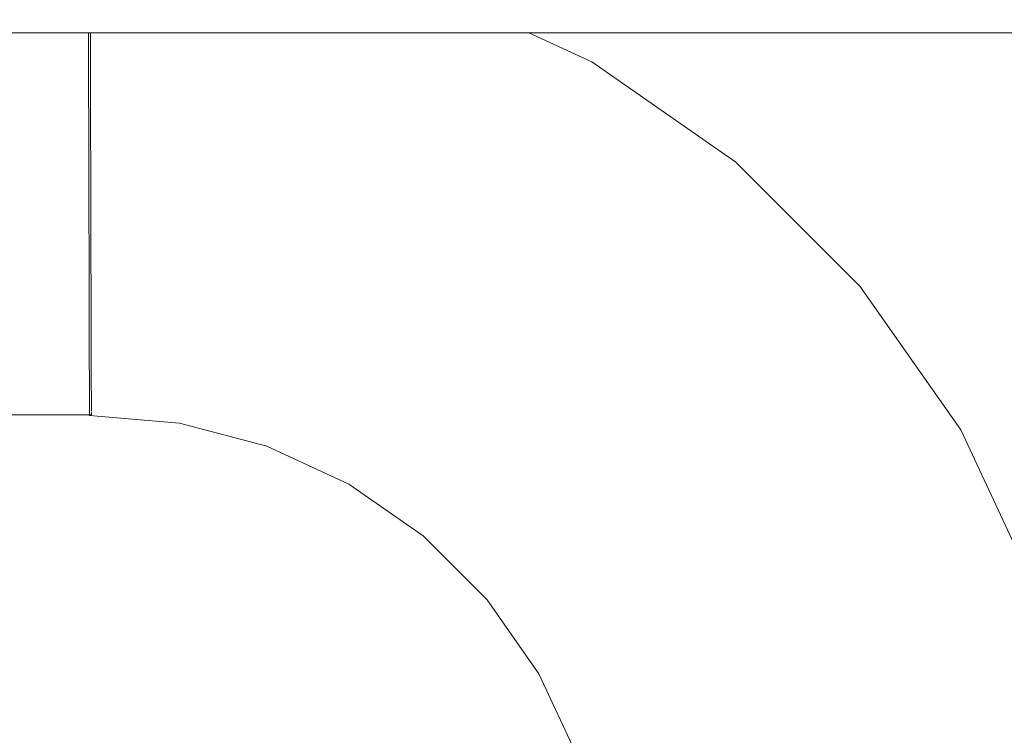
# Model space of a CAD drawing. Header units: millimetres. Extents: x -30280 to 309309, y -17460 to 4378.
# Tile 316 of 656: x 122345 to 122377, y -11007 to -10983. Entities that reach past the tile are written whole.
import ezdxf

# ---------------------------------------------------------------- set-up
doc = ezdxf.new("R2010")
doc.units = ezdxf.units.MM
doc.header["$MEASUREMENT"] = 0
doc.linetypes.add('Wipeout_Contour', pattern=[1000, 0, -1000])
doc.layers.add('P1_PLANTA PRIMERA_3_Nuevo_08_E_Envans secs', color=7, linetype='Continuous')
doc.layers.add('P1_PLANTA PRIMERA_3_Nuevo_09_EI_Mobiliari general', color=7, linetype='Continuous')
doc.layers.add('P1_PLANTA PRIMERA_3_Nuevo_09_EI_Mobiliari general_Pluma_Nº__1', color=7, linetype='Continuous', lineweight=5)

msp = doc.modelspace()

# ---------------------------------------------------------------- wipeouts: each hides what was drawn before it
at = {"color": 254, "linetype": 'Wipeout_Contour', "lineweight": 0, "ltscale": 744380.35708}
msp.add_wipeout([(125602.392, -8989.05), (119928.08, -8989.05), (119928.08, -9336.05), (125456.836, -9336.05), (125456.836, -11434.05), (125602.392, -11434.05)], dxfattribs=at).dxf.layer = 'P1_PLANTA PRIMERA_3_Nuevo_08_E_Envans secs'

# ---------------------------------------------------------------- next in the draw order: wipeouts: each hides what was drawn before it
at = {"color": 254, "linetype": 'Wipeout_Contour', "lineweight": 0, "ltscale": 13224043.01546531}
msp.add_wipeout([(124316.836, -9376.05), (119928.079, -9376.05), (119928.079, -11281.741), (119970.612, -11044.193), (119971.249, -11041.854), (119975.179, -11019.562), (119953.583, -11019.562), (119953.583, -10963.994), (119967.219, -10537.884), (120389.947, -10537.884), (120403.511, -10963.994), (120403.583, -11019.562), (120381.987, -11019.562), (120385.917, -11041.854), (120386.554, -11044.193), (120428.583, -11278.93), (120470.612, -11044.193), (120471.249, -11041.854), (120475.179, -11019.562), (120453.583, -11019.562), (120453.583, -10963.994), (120467.219, -10537.884), (120889.947, -10537.884), (120903.511, -10963.994), (120903.583, -11019.562), (120881.987, -11019.562), (120885.917, -11041.854), (120886.554, -11044.193), (120928.583, -11278.93), (120970.612, -11044.193), (120971.249, -11041.854), (120975.179, -11019.562), (120953.583, -11019.562), (120953.583, -10963.994), (120967.219, -10537.884), (121389.947, -10537.884), (121403.511, -10963.994), (121403.583, -11019.562), (121381.987, -11019.562), (121385.917, -11041.854), (121386.554, -11044.193), (121428.583, -11278.93), (121470.612, -11044.193), (121471.249, -11041.854), (121475.179, -11019.562), (121453.583, -11019.562), (121453.583, -10963.994), (121467.219, -10537.884), (121889.947, -10537.884), (121903.511, -10963.994), (121903.583, -11019.562), (121881.987, -11019.562), (121885.917, -11041.854), (121886.554, -11044.193), (121928.583, -11278.93), (121970.612, -11044.193), (121971.249, -11041.854), (121975.179, -11019.562), (121953.583, -11019.562), (121953.583, -10963.994), (121967.219, -10537.884), (122389.947, -10537.884), (122403.511, -10963.994), (122403.583, -11019.562), (122381.987, -11019.563), (122385.917, -11041.854), (122386.554, -11044.193), (122428.583, -11278.93), (122470.612, -11044.193), (122471.249, -11041.854), (122475.179, -11019.562), (122453.583, -11019.562), (122453.583, -10963.994), (122467.219, -10537.884), (122889.947, -10537.884), (122903.511, -10963.994), (122903.583, -11019.562), (122881.987, -11019.563), (122885.917, -11041.854), (122886.554, -11044.193), (122928.583, -11278.93), (122970.612, -11044.193), (122971.249, -11041.854), (122975.179, -11019.562), (122953.583, -11019.562), (122953.583, -10963.994), (122967.219, -10537.884), (123389.947, -10537.884), (123403.511, -10963.994), (123403.583, -11019.562), (123381.987, -11019.563), (123385.917, -11041.854), (123386.554, -11044.193), (123428.583, -11278.93), (123470.612, -11044.193), (123471.249, -11041.854), (123475.179, -11019.562), (123453.583, -11019.562), (123453.583, -10963.994), (123467.219, -10537.884), (123889.947, -10537.884), (123903.511, -10963.994), (123903.583, -11019.562), (123881.987, -11019.563), (123885.917, -11041.854), (123886.554, -11044.193), (123947.763, -11386.05), (124316.836, -11386.05)], dxfattribs=at).dxf.layer = 'P1_PLANTA PRIMERA_3_Nuevo_08_E_Envans secs'

# ---------------------------------------------------------------- next in the draw order: wipeouts: each hides what was drawn before it
at = {"color": 254, "linetype": 'Wipeout_Contour', "lineweight": 0, "ltscale": 3434849.516485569}
msp.add_wipeout([(121991.473, -11019.295), (121997.48, -11017.694), (122003.14, -11017.221), (122178.583, -11017.677), (122354.026, -11017.194), (122359.686, -11017.694), (122365.236, -11019.146), (122364.118, -11010.361), (122363.349, -11007.494), (122362.092, -11004.803), (122360.387, -11002.372), (122358.285, -11000.276), (122355.85, -10998.576), (122353.157, -10997.327), (122350.287, -10996.565), (122347.328, -10996.314), (122191.775, -10996.726), (122178.583, -10996.763), (122165.392, -10996.8), (122009.838, -10996.292), (122006.879, -10996.565), (122004.009, -10997.327), (122001.316, -10998.576), (121998.881, -11000.276), (121996.779, -11002.372), (121995.074, -11004.803), (121993.818, -11007.494), (121993.049, -11010.362)], dxfattribs=at).dxf.layer = 'P1_PLANTA PRIMERA_3_Nuevo_09_EI_Mobiliari general'

# ---------------------------------------------------------------- next in the draw order: linework, layer by layer
at = {"layer": 'P1_PLANTA PRIMERA_3_Nuevo_09_EI_Mobiliari general_Pluma_Nº__1', "color": 7, "linetype": 'Continuous', "lineweight": 5}
msp.add_line((122347.391, -10996.291), (122191.775, -10996.726), dxfattribs=at)

# ---------------------------------------------------------------- next in the draw order: wipeouts: each hides what was drawn before it
at = {"color": 254, "linetype": 'Wipeout_Contour', "lineweight": 0, "ltscale": 1228722.539584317}
msp.add_wipeout([(122361.761, -10983.748), (122363.826, -10984.706), (122368.552, -10988.004), (122372.633, -10992.075), (122375.943, -10996.794), (122378.382, -11002.016), (122379.874, -11007.583), (122381.94, -11019.295), (122403.583, -11019.295), (122403.583, -10983.748)], dxfattribs=at).dxf.layer = 'P1_PLANTA PRIMERA_3_Nuevo_09_EI_Mobiliari general'

# ---------------------------------------------------------------- next in the draw order: wipeouts: each hides what was drawn before it
at = {"color": 254, "linetype": 'Wipeout_Contour', "lineweight": 0, "ltscale": 490683.159305}
msp.add_wipeout([(121953.583, -10972.213), (121953.583, -10983.748), (122403.583, -10983.748), (122403.583, -10972.213)], dxfattribs=at).dxf.layer = 'P1_PLANTA PRIMERA_3_Nuevo_09_EI_Mobiliari general'
at = {"color": 254, "linetype": 'Wipeout_Contour', "lineweight": 0, "ltscale": 368608.017686}
msp.add_wipeout([(122375.015, -10997.33), (122377.375, -11002.383), (122375.525, -10997.035)], dxfattribs=at).dxf.layer = 'P1_PLANTA PRIMERA_3_Nuevo_09_EI_Mobiliari general'
at = {"color": 254, "linetype": 'Wipeout_Contour', "lineweight": 0, "ltscale": 491478.91237}
msp.add_wipeout([(122375.697, -11002.994), (122374.623, -11003.385), (122375.935, -11008.278), (122377.06, -11008.079)], dxfattribs=at).dxf.layer = 'P1_PLANTA PRIMERA_3_Nuevo_09_EI_Mobiliari general'
at = {"color": 254, "linetype": 'Wipeout_Contour', "lineweight": 0, "ltscale": 368571.152866}
msp.add_wipeout([(122362.51, -11004.562), (122363.802, -11007.328), (122363.02, -11004.267)], dxfattribs=at).dxf.layer = 'P1_PLANTA PRIMERA_3_Nuevo_09_EI_Mobiliari general'

# ---------------------------------------------------------------- next in the draw order: linework, layer by layer
at = {"layer": 'P1_PLANTA PRIMERA_3_Nuevo_09_EI_Mobiliari general_Pluma_Nº__1', "color": 7, "linetype": 'Continuous', "lineweight": 5}
for p, q in [((122378.382, -11002.016), (122375.943, -10996.794)), ((122363.348, -11007.494), (122362.092, -11004.803))]:
    msp.add_line(p, q, dxfattribs=at)

# ---------------------------------------------------------------- next in the draw order: wipeouts: each hides what was drawn before it
at = {"color": 254, "linetype": 'Wipeout_Contour', "lineweight": 0, "ltscale": 368543.282303}
msp.add_wipeout([(122353.033, -10983.748), (122357.626, -10984.967), (122356.861, -10983.748)], dxfattribs=at).dxf.layer = 'P1_PLANTA PRIMERA_3_Nuevo_09_EI_Mobiliari general'
at = {"color": 254, "linetype": 'Wipeout_Contour', "lineweight": 0, "ltscale": 368561.925886}
msp.add_wipeout([(122360.619, -10983.748), (122363.585, -10985.124), (122361.474, -10983.748)], dxfattribs=at).dxf.layer = 'P1_PLANTA PRIMERA_3_Nuevo_09_EI_Mobiliari general'
at = {"color": 254, "linetype": 'Wipeout_Contour', "lineweight": 0, "ltscale": 368598.02953}
msp.add_wipeout([(122371.813, -10992.765), (122375.015, -10997.33), (122372.264, -10992.386)], dxfattribs=at).dxf.layer = 'P1_PLANTA PRIMERA_3_Nuevo_09_EI_Mobiliari general'
at = {"color": 254, "linetype": 'Wipeout_Contour', "lineweight": 0, "ltscale": 491470.168152}
msp.add_wipeout([(122373.469, -10998.224), (122372.48, -10998.796), (122374.623, -11003.385), (122375.697, -11002.994)], dxfattribs=at).dxf.layer = 'P1_PLANTA PRIMERA_3_Nuevo_09_EI_Mobiliari general'

# ---------------------------------------------------------------- next in the draw order: wipeouts: each hides what was drawn before it
at = {"color": 254, "linetype": 'Wipeout_Contour', "lineweight": 0, "ltscale": 368585.830403}
msp.add_wipeout([(122367.865, -10988.826), (122371.813, -10992.765), (122368.243, -10988.374)], dxfattribs=at).dxf.layer = 'P1_PLANTA PRIMERA_3_Nuevo_09_EI_Mobiliari general'
at = {"color": 254, "linetype": 'Wipeout_Contour', "lineweight": 0, "ltscale": 491458.314923}
msp.add_wipeout([(122370.446, -10993.914), (122369.572, -10994.649), (122372.48, -10998.796), (122373.469, -10998.224)], dxfattribs=at).dxf.layer = 'P1_PLANTA PRIMERA_3_Nuevo_09_EI_Mobiliari general'
at = {"color": 254, "linetype": 'Wipeout_Contour', "lineweight": 0, "ltscale": 491474.413989}
msp.add_wipeout([(122373.436, -11003.818), (122374.691, -11008.497), (122375.935, -11008.278), (122374.623, -11003.385)], dxfattribs=at).dxf.layer = 'P1_PLANTA PRIMERA_3_Nuevo_09_EI_Mobiliari general'

# ---------------------------------------------------------------- next in the draw order: wipeouts: each hides what was drawn before it
at = {"color": 254, "linetype": 'Wipeout_Contour', "lineweight": 0, "ltscale": 368571.810826}
msp.add_wipeout([(122363.292, -10985.635), (122367.865, -10988.826), (122363.585, -10985.124)], dxfattribs=at).dxf.layer = 'P1_PLANTA PRIMERA_3_Nuevo_09_EI_Mobiliari general'
at = {"color": 254, "linetype": 'Wipeout_Contour', "lineweight": 0, "ltscale": 491443.715154}
msp.add_wipeout([(122366.719, -10990.196), (122365.986, -10991.072), (122369.572, -10994.649), (122370.446, -10993.914)], dxfattribs=at).dxf.layer = 'P1_PLANTA PRIMERA_3_Nuevo_09_EI_Mobiliari general'
at = {"color": 254, "linetype": 'Wipeout_Contour', "lineweight": 0, "ltscale": 491466.026539}
msp.add_wipeout([(122371.386, -10999.429), (122373.436, -11003.818), (122374.623, -11003.385), (122372.48, -10998.796)], dxfattribs=at).dxf.layer = 'P1_PLANTA PRIMERA_3_Nuevo_09_EI_Mobiliari general'

# ---------------------------------------------------------------- next in the draw order: wipeouts: each hides what was drawn before it
at = {"color": 254, "linetype": 'Wipeout_Contour', "lineweight": 0, "ltscale": 368559.384055}
msp.add_wipeout([(122360.619, -10983.748), (122359.224, -10983.748), (122363.292, -10985.635)], dxfattribs=at).dxf.layer = 'P1_PLANTA PRIMERA_3_Nuevo_09_EI_Mobiliari general'
at = {"color": 254, "linetype": 'Wipeout_Contour', "lineweight": 0, "ltscale": 491426.814465}
msp.add_wipeout([(122362.401, -10987.183), (122361.832, -10988.174), (122365.986, -10991.072), (122366.719, -10990.196)], dxfattribs=at).dxf.layer = 'P1_PLANTA PRIMERA_3_Nuevo_09_EI_Mobiliari general'
at = {"color": 254, "linetype": 'Wipeout_Contour', "lineweight": 0, "ltscale": 491454.656238}
msp.add_wipeout([(122368.604, -10995.463), (122371.386, -10999.429), (122372.48, -10998.796), (122369.572, -10994.649)], dxfattribs=at).dxf.layer = 'P1_PLANTA PRIMERA_3_Nuevo_09_EI_Mobiliari general'
at = {"color": 254, "linetype": 'Wipeout_Contour', "lineweight": 0, "ltscale": 491469.532356}
msp.add_wipeout([(122373.436, -11003.818), (122372.17, -11004.279), (122373.364, -11008.731), (122374.691, -11008.497)], dxfattribs=at).dxf.layer = 'P1_PLANTA PRIMERA_3_Nuevo_09_EI_Mobiliari general'

# ---------------------------------------------------------------- next in the draw order: linework, layer by layer
at = {"layer": 'P1_PLANTA PRIMERA_3_Nuevo_09_EI_Mobiliari general_Pluma_Nº__1', "color": 7, "linetype": 'Continuous', "lineweight": 5}
for p, q in [((122368.553, -10988.004), (122363.826, -10984.706)), ((122375.943, -10996.794), (122372.633, -10992.075))]:
    msp.add_line(p, q, dxfattribs=at)

# ---------------------------------------------------------------- next in the draw order: wipeouts: each hides what was drawn before it
at = {"color": 254, "linetype": 'Wipeout_Contour', "lineweight": 0, "ltscale": 368556.609087}
msp.add_wipeout([(122358.067, -10983.748), (122362.893, -10986.328), (122359.225, -10983.748)], dxfattribs=at).dxf.layer = 'P1_PLANTA PRIMERA_3_Nuevo_09_EI_Mobiliari general'
at = {"color": 254, "linetype": 'Wipeout_Contour', "lineweight": 0, "ltscale": 491440.650954}
msp.add_wipeout([(122365.175, -10992.042), (122368.604, -10995.463), (122369.572, -10994.649), (122365.986, -10991.072)], dxfattribs=at).dxf.layer = 'P1_PLANTA PRIMERA_3_Nuevo_09_EI_Mobiliari general'
at = {"color": 254, "linetype": 'Wipeout_Contour', "lineweight": 0, "ltscale": 491461.53182}
msp.add_wipeout([(122371.386, -10999.429), (122370.22, -11000.103), (122372.17, -11004.279), (122373.436, -11003.818)], dxfattribs=at).dxf.layer = 'P1_PLANTA PRIMERA_3_Nuevo_09_EI_Mobiliari general'

# ---------------------------------------------------------------- next in the draw order: linework, layer by layer
at = {"layer": 'P1_PLANTA PRIMERA_3_Nuevo_09_EI_Mobiliari general_Pluma_Nº__1', "color": 7, "linetype": 'Continuous', "lineweight": 5}
msp.add_line((122363.826, -10984.706), (122361.761, -10983.748), dxfattribs=at)

# ---------------------------------------------------------------- next in the draw order: wipeouts: each hides what was drawn before it
at = {"color": 254, "linetype": 'Wipeout_Contour', "lineweight": 0, "ltscale": 491408.12844}
msp.add_wipeout([(122357.626, -10984.967), (122357.237, -10986.042), (122361.832, -10988.174), (122362.401, -10987.183)], dxfattribs=at).dxf.layer = 'P1_PLANTA PRIMERA_3_Nuevo_09_EI_Mobiliari general'
at = {"color": 254, "linetype": 'Wipeout_Contour', "lineweight": 0, "ltscale": 491450.685404}
msp.add_wipeout([(122368.604, -10995.463), (122367.573, -10996.33), (122370.22, -11000.103), (122371.386, -10999.429)], dxfattribs=at).dxf.layer = 'P1_PLANTA PRIMERA_3_Nuevo_09_EI_Mobiliari general'
at = {"color": 254, "linetype": 'Wipeout_Contour', "lineweight": 0, "ltscale": 491464.415872}
msp.add_wipeout([(122372.17, -11004.279), (122370.865, -11004.755), (122371.996, -11008.972), (122373.364, -11008.731)], dxfattribs=at).dxf.layer = 'P1_PLANTA PRIMERA_3_Nuevo_09_EI_Mobiliari general'

# ---------------------------------------------------------------- next in the draw order: wipeouts: each hides what was drawn before it
at = {"color": 254, "linetype": 'Wipeout_Contour', "lineweight": 0, "ltscale": 614233.592763}
msp.add_wipeout([(122352.515, -10983.748), (122352.342, -10984.742), (122357.237, -10986.042), (122357.626, -10984.967), (122353.033, -10983.748)], dxfattribs=at).dxf.layer = 'P1_PLANTA PRIMERA_3_Nuevo_09_EI_Mobiliari general'
at = {"color": 254, "linetype": 'Wipeout_Contour', "lineweight": 0, "ltscale": 491424.438261}
msp.add_wipeout([(122361.202, -10989.269), (122365.175, -10992.042), (122365.986, -10991.072), (122361.832, -10988.174)], dxfattribs=at).dxf.layer = 'P1_PLANTA PRIMERA_3_Nuevo_09_EI_Mobiliari general'
at = {"color": 254, "linetype": 'Wipeout_Contour', "lineweight": 0, "ltscale": 491456.820639}
msp.add_wipeout([(122370.22, -11000.103), (122369.018, -11000.798), (122370.865, -11004.755), (122372.17, -11004.279)], dxfattribs=at).dxf.layer = 'P1_PLANTA PRIMERA_3_Nuevo_09_EI_Mobiliari general'

# ---------------------------------------------------------------- next in the draw order: wipeouts: each hides what was drawn before it
at = {"color": 254, "linetype": 'Wipeout_Contour', "lineweight": 0, "ltscale": 368527.883786}
msp.add_wipeout([(122347.356, -10983.748), (122352.342, -10984.742), (122352.515, -10983.748)], dxfattribs=at).dxf.layer = 'P1_PLANTA PRIMERA_3_Nuevo_09_EI_Mobiliari general'
at = {"color": 254, "linetype": 'Wipeout_Contour', "lineweight": 0, "ltscale": 491406.512818}
msp.add_wipeout([(122356.808, -10987.23), (122361.202, -10989.269), (122361.832, -10988.174), (122357.237, -10986.042)], dxfattribs=at).dxf.layer = 'P1_PLANTA PRIMERA_3_Nuevo_09_EI_Mobiliari general'
at = {"color": 254, "linetype": 'Wipeout_Contour', "lineweight": 0, "ltscale": 491437.325095}
msp.add_wipeout([(122365.175, -10992.042), (122364.31, -10993.075), (122367.573, -10996.33), (122368.604, -10995.463)], dxfattribs=at).dxf.layer = 'P1_PLANTA PRIMERA_3_Nuevo_09_EI_Mobiliari general'
at = {"color": 254, "linetype": 'Wipeout_Contour', "lineweight": 0, "ltscale": 491459.220031}
msp.add_wipeout([(122370.865, -11004.755), (122369.56, -11005.23), (122370.628, -11009.214), (122371.996, -11008.972)], dxfattribs=at).dxf.layer = 'P1_PLANTA PRIMERA_3_Nuevo_09_EI_Mobiliari general'

# ---------------------------------------------------------------- next in the draw order: linework, layer by layer
at = {"layer": 'P1_PLANTA PRIMERA_3_Nuevo_09_EI_Mobiliari general_Pluma_Nº__1', "color": 7, "linetype": 'Continuous', "lineweight": 5}
msp.add_line((122372.633, -10992.075), (122368.553, -10988.004), dxfattribs=at)

# ---------------------------------------------------------------- next in the draw order: wipeouts: each hides what was drawn before it
at = {"color": 254, "linetype": 'Wipeout_Contour', "lineweight": 0, "ltscale": 491387.42141}
msp.add_wipeout([(122352.125, -10985.987), (122356.808, -10987.23), (122357.237, -10986.042), (122352.342, -10984.742)], dxfattribs=at).dxf.layer = 'P1_PLANTA PRIMERA_3_Nuevo_09_EI_Mobiliari general'
at = {"color": 254, "linetype": 'Wipeout_Contour', "lineweight": 0, "ltscale": 491421.858866}
msp.add_wipeout([(122361.202, -10989.269), (122360.53, -10990.437), (122364.31, -10993.075), (122365.175, -10992.042)], dxfattribs=at).dxf.layer = 'P1_PLANTA PRIMERA_3_Nuevo_09_EI_Mobiliari general'
at = {"color": 254, "linetype": 'Wipeout_Contour', "lineweight": 0, "ltscale": 491446.523137}
msp.add_wipeout([(122367.573, -10996.33), (122366.51, -10997.224), (122369.018, -11000.798), (122370.22, -11000.103)], dxfattribs=at).dxf.layer = 'P1_PLANTA PRIMERA_3_Nuevo_09_EI_Mobiliari general'

# ---------------------------------------------------------------- next in the draw order: wipeouts: each hides what was drawn before it
at = {"color": 254, "linetype": 'Wipeout_Contour', "lineweight": 0, "ltscale": 491367.871298}
msp.add_wipeout([(122347.358, -10984.319), (122347.361, -10985.583), (122352.125, -10985.987), (122352.342, -10984.742)], dxfattribs=at).dxf.layer = 'P1_PLANTA PRIMERA_3_Nuevo_09_EI_Mobiliari general'
at = {"color": 254, "linetype": 'Wipeout_Contour', "lineweight": 0, "ltscale": 491404.758663}
msp.add_wipeout([(122356.808, -10987.23), (122356.349, -10988.497), (122360.53, -10990.437), (122361.202, -10989.269)], dxfattribs=at).dxf.layer = 'P1_PLANTA PRIMERA_3_Nuevo_09_EI_Mobiliari general'
at = {"color": 254, "linetype": 'Wipeout_Contour', "lineweight": 0, "ltscale": 491433.838679}
msp.add_wipeout([(122364.31, -10993.075), (122363.419, -10994.14), (122366.51, -10997.224), (122367.573, -10996.33)], dxfattribs=at).dxf.layer = 'P1_PLANTA PRIMERA_3_Nuevo_09_EI_Mobiliari general'
at = {"color": 254, "linetype": 'Wipeout_Contour', "lineweight": 0, "ltscale": 491452.036171}
msp.add_wipeout([(122369.018, -11000.798), (122367.815, -11001.494), (122369.56, -11005.23), (122370.865, -11004.755)], dxfattribs=at).dxf.layer = 'P1_PLANTA PRIMERA_3_Nuevo_09_EI_Mobiliari general'

# ---------------------------------------------------------------- next in the draw order: wipeouts: each hides what was drawn before it
at = {"color": 254, "linetype": 'Wipeout_Contour', "lineweight": 0, "ltscale": 368182.650863}
msp.add_wipeout([(122178.583, -10983.748), (122178.583, -10984.763), (122347.358, -10984.292)], dxfattribs=at).dxf.layer = 'P1_PLANTA PRIMERA_3_Nuevo_09_EI_Mobiliari general'
at = {"color": 254, "linetype": 'Wipeout_Contour', "lineweight": 0, "ltscale": 491386.546141}
msp.add_wipeout([(122352.125, -10985.987), (122351.895, -10987.314), (122356.349, -10988.497), (122356.808, -10987.23)], dxfattribs=at).dxf.layer = 'P1_PLANTA PRIMERA_3_Nuevo_09_EI_Mobiliari general'
at = {"color": 254, "linetype": 'Wipeout_Contour', "lineweight": 0, "ltscale": 491419.154685}
msp.add_wipeout([(122360.53, -10990.437), (122359.838, -10991.641), (122363.419, -10994.14), (122364.31, -10993.075)], dxfattribs=at).dxf.layer = 'P1_PLANTA PRIMERA_3_Nuevo_09_EI_Mobiliari general'
at = {"color": 254, "linetype": 'Wipeout_Contour', "lineweight": 0, "ltscale": 491442.295915}
msp.add_wipeout([(122366.51, -10997.224), (122365.447, -10998.118), (122367.815, -11001.494), (122369.018, -11000.798)], dxfattribs=at).dxf.layer = 'P1_PLANTA PRIMERA_3_Nuevo_09_EI_Mobiliari general'
at = {"color": 254, "linetype": 'Wipeout_Contour', "lineweight": 0, "ltscale": 491454.102698}
msp.add_wipeout([(122369.56, -11005.23), (122368.294, -11005.692), (122369.301, -11009.447), (122370.628, -11009.214)], dxfattribs=at).dxf.layer = 'P1_PLANTA PRIMERA_3_Nuevo_09_EI_Mobiliari general'

# ---------------------------------------------------------------- next in the draw order: linework, layer by layer
at = {"layer": 'P1_PLANTA PRIMERA_3_Nuevo_09_EI_Mobiliari general_Pluma_Nº__1', "color": 7, "linetype": 'Continuous', "lineweight": 5}
msp.add_line((121953.583, -10983.748), (122403.583, -10983.748), dxfattribs=at)

# ---------------------------------------------------------------- next in the draw order: wipeouts: each hides what was drawn before it
at = {"color": 254, "linetype": 'Wipeout_Contour', "lineweight": 0, "ltscale": 491367.771972}
msp.add_wipeout([(122347.298, -10985.577), (122347.302, -10986.903), (122351.895, -10987.314), (122352.125, -10985.987)], dxfattribs=at).dxf.layer = 'P1_PLANTA PRIMERA_3_Nuevo_09_EI_Mobiliari general'
at = {"color": 254, "linetype": 'Wipeout_Contour', "lineweight": 0, "ltscale": 491402.919287}
msp.add_wipeout([(122356.349, -10988.497), (122355.877, -10989.803), (122359.838, -10991.641), (122360.53, -10990.437)], dxfattribs=at).dxf.layer = 'P1_PLANTA PRIMERA_3_Nuevo_09_EI_Mobiliari general'
at = {"color": 254, "linetype": 'Wipeout_Contour', "lineweight": 0, "ltscale": 491430.297632}
msp.add_wipeout([(122363.419, -10994.14), (122362.527, -10995.205), (122365.447, -10998.118), (122366.51, -10997.224)], dxfattribs=at).dxf.layer = 'P1_PLANTA PRIMERA_3_Nuevo_09_EI_Mobiliari general'
at = {"color": 254, "linetype": 'Wipeout_Contour', "lineweight": 0, "ltscale": 491447.323764}
msp.add_wipeout([(122367.815, -11001.494), (122366.649, -11002.168), (122368.294, -11005.692), (122369.56, -11005.23)], dxfattribs=at).dxf.layer = 'P1_PLANTA PRIMERA_3_Nuevo_09_EI_Mobiliari general'

# ---------------------------------------------------------------- next in the draw order: wipeouts: each hides what was drawn before it
at = {"color": 254, "linetype": 'Wipeout_Contour', "lineweight": 0, "ltscale": 491021.920626}
msp.add_wipeout([(122178.583, -10984.763), (122178.583, -10986.027), (122347.361, -10985.555), (122347.358, -10984.292)], dxfattribs=at).dxf.layer = 'P1_PLANTA PRIMERA_3_Nuevo_09_EI_Mobiliari general'
at = {"color": 254, "linetype": 'Wipeout_Contour', "lineweight": 0, "ltscale": 491385.627799}
msp.add_wipeout([(122351.895, -10987.314), (122351.657, -10988.683), (122355.877, -10989.803), (122356.349, -10988.497)], dxfattribs=at).dxf.layer = 'P1_PLANTA PRIMERA_3_Nuevo_09_EI_Mobiliari general'
at = {"color": 254, "linetype": 'Wipeout_Contour', "lineweight": 0, "ltscale": 491416.407853}
msp.add_wipeout([(122359.838, -10991.641), (122359.145, -10992.845), (122362.527, -10995.205), (122363.419, -10994.14)], dxfattribs=at).dxf.layer = 'P1_PLANTA PRIMERA_3_Nuevo_09_EI_Mobiliari general'
at = {"color": 254, "linetype": 'Wipeout_Contour', "lineweight": 0, "ltscale": 491438.132135}
msp.add_wipeout([(122365.447, -10998.118), (122364.416, -10998.985), (122366.649, -11002.168), (122367.815, -11001.494)], dxfattribs=at).dxf.layer = 'P1_PLANTA PRIMERA_3_Nuevo_09_EI_Mobiliari general'
at = {"color": 254, "linetype": 'Wipeout_Contour', "lineweight": 0, "ltscale": 491449.219309}
msp.add_wipeout([(122367.107, -11006.124), (122368.057, -11009.667), (122369.301, -11009.447), (122368.294, -11005.692)], dxfattribs=at).dxf.layer = 'P1_PLANTA PRIMERA_3_Nuevo_09_EI_Mobiliari general'

# ---------------------------------------------------------------- next in the draw order: linework, layer by layer
at = {"layer": 'P1_PLANTA PRIMERA_3_Nuevo_09_EI_Mobiliari general_Pluma_Nº__1', "color": 7, "linetype": 'Continuous', "lineweight": 5}
for p, q in [((122347.293, -10983.748), (122347.295, -10984.292)), ((122347.356, -10983.748), (122347.358, -10984.292))]:
    msp.add_line(p, q, dxfattribs=at)

# ---------------------------------------------------------------- next in the draw order: wipeouts: each hides what was drawn before it
at = {"color": 254, "linetype": 'Wipeout_Contour', "lineweight": 0, "ltscale": 491367.805826}
msp.add_wipeout([(122347.302, -10986.924), (122347.306, -10988.314), (122351.657, -10988.683), (122351.895, -10987.314)], dxfattribs=at).dxf.layer = 'P1_PLANTA PRIMERA_3_Nuevo_09_EI_Mobiliari general'
at = {"color": 254, "linetype": 'Wipeout_Contour', "lineweight": 0, "ltscale": 491401.050524}
msp.add_wipeout([(122355.877, -10989.803), (122355.405, -10991.11), (122359.145, -10992.845), (122359.838, -10991.641)], dxfattribs=at).dxf.layer = 'P1_PLANTA PRIMERA_3_Nuevo_09_EI_Mobiliari general'
at = {"color": 254, "linetype": 'Wipeout_Contour', "lineweight": 0, "ltscale": 491426.809474}
msp.add_wipeout([(122362.527, -10995.205), (122361.663, -10996.238), (122364.416, -10998.985), (122365.447, -10998.118)], dxfattribs=at).dxf.layer = 'P1_PLANTA PRIMERA_3_Nuevo_09_EI_Mobiliari general'
at = {"color": 254, "linetype": 'Wipeout_Contour', "lineweight": 0, "ltscale": 491442.826519}
msp.add_wipeout([(122365.555, -11002.801), (122367.107, -11006.124), (122368.294, -11005.692), (122366.649, -11002.168)], dxfattribs=at).dxf.layer = 'P1_PLANTA PRIMERA_3_Nuevo_09_EI_Mobiliari general'

# ---------------------------------------------------------------- next in the draw order: wipeouts: each hides what was drawn before it
at = {"color": 254, "linetype": 'Wipeout_Contour', "lineweight": 0, "ltscale": 491022.271136}
msp.add_wipeout([(122178.583, -10987.374), (122347.302, -10986.903), (122347.298, -10985.577), (122178.583, -10986.027)], dxfattribs=at).dxf.layer = 'P1_PLANTA PRIMERA_3_Nuevo_09_EI_Mobiliari general'
at = {"color": 254, "linetype": 'Wipeout_Contour', "lineweight": 0, "ltscale": 491384.694206}
msp.add_wipeout([(122351.657, -10988.683), (122351.419, -10990.051), (122355.405, -10991.11), (122355.877, -10989.803)], dxfattribs=at).dxf.layer = 'P1_PLANTA PRIMERA_3_Nuevo_09_EI_Mobiliari general'
at = {"color": 254, "linetype": 'Wipeout_Contour', "lineweight": 0, "ltscale": 491413.701733}
msp.add_wipeout([(122359.145, -10992.845), (122358.474, -10994.013), (122361.663, -10996.238), (122362.527, -10995.205)], dxfattribs=at).dxf.layer = 'P1_PLANTA PRIMERA_3_Nuevo_09_EI_Mobiliari general'
at = {"color": 254, "linetype": 'Wipeout_Contour', "lineweight": 0, "ltscale": 491434.158195}
msp.add_wipeout([(122363.449, -10999.798), (122365.555, -11002.801), (122366.649, -11002.168), (122364.416, -10998.985)], dxfattribs=at).dxf.layer = 'P1_PLANTA PRIMERA_3_Nuevo_09_EI_Mobiliari general'
at = {"color": 254, "linetype": 'Wipeout_Contour', "lineweight": 0, "ltscale": 491444.718136}
msp.add_wipeout([(122367.107, -11006.124), (122366.034, -11006.515), (122366.932, -11009.865), (122368.057, -11009.667)], dxfattribs=at).dxf.layer = 'P1_PLANTA PRIMERA_3_Nuevo_09_EI_Mobiliari general'

# ---------------------------------------------------------------- next in the draw order: linework, layer by layer
at = {"layer": 'P1_PLANTA PRIMERA_3_Nuevo_09_EI_Mobiliari general_Pluma_Nº__1', "color": 7, "linetype": 'Continuous', "lineweight": 5}
for p, q in [((122347.295, -10984.292), (122347.298, -10985.556)), ((122347.358, -10984.292), (122347.361, -10985.555))]:
    msp.add_line(p, q, dxfattribs=at)

# ---------------------------------------------------------------- next in the draw order: wipeouts: each hides what was drawn before it
at = {"color": 254, "linetype": 'Wipeout_Contour', "lineweight": 0, "ltscale": 491367.835913}
msp.add_wipeout([(122347.306, -10988.314), (122347.31, -10989.703), (122351.419, -10990.051), (122351.657, -10988.683)], dxfattribs=at).dxf.layer = 'P1_PLANTA PRIMERA_3_Nuevo_09_EI_Mobiliari general'
at = {"color": 254, "linetype": 'Wipeout_Contour', "lineweight": 0, "ltscale": 491399.209029}
msp.add_wipeout([(122355.405, -10991.11), (122354.947, -10992.376), (122358.474, -10994.013), (122359.145, -10992.845)], dxfattribs=at).dxf.layer = 'P1_PLANTA PRIMERA_3_Nuevo_09_EI_Mobiliari general'
at = {"color": 254, "linetype": 'Wipeout_Contour', "lineweight": 0, "ltscale": 491423.480044}
msp.add_wipeout([(122360.852, -10997.208), (122363.449, -10999.798), (122364.416, -10998.985), (122361.663, -10996.238)], dxfattribs=at).dxf.layer = 'P1_PLANTA PRIMERA_3_Nuevo_09_EI_Mobiliari general'
at = {"color": 254, "linetype": 'Wipeout_Contour', "lineweight": 0, "ltscale": 491438.680924}
msp.add_wipeout([(122365.555, -11002.801), (122364.566, -11003.373), (122366.034, -11006.515), (122367.107, -11006.124)], dxfattribs=at).dxf.layer = 'P1_PLANTA PRIMERA_3_Nuevo_09_EI_Mobiliari general'

# ---------------------------------------------------------------- next in the draw order: wipeouts: each hides what was drawn before it
at = {"color": 254, "linetype": 'Wipeout_Contour', "lineweight": 0, "ltscale": 736560.197856}
msp.add_wipeout([(122347.365, -10986.902), (122178.583, -10987.374), (122191.801, -10987.411), (122191.797, -10988.726), (122347.306, -10988.292), (122347.302, -10986.924)], dxfattribs=at).dxf.layer = 'P1_PLANTA PRIMERA_3_Nuevo_09_EI_Mobiliari general'
at = {"color": 254, "linetype": 'Wipeout_Contour', "lineweight": 0, "ltscale": 491383.773569}
msp.add_wipeout([(122351.419, -10990.051), (122351.188, -10991.379), (122354.947, -10992.376), (122355.405, -10991.11)], dxfattribs=at).dxf.layer = 'P1_PLANTA PRIMERA_3_Nuevo_09_EI_Mobiliari general'
at = {"color": 254, "linetype": 'Wipeout_Contour', "lineweight": 0, "ltscale": 491411.118372}
msp.add_wipeout([(122357.844, -10995.109), (122360.852, -10997.208), (122361.663, -10996.238), (122358.474, -10994.013)], dxfattribs=at).dxf.layer = 'P1_PLANTA PRIMERA_3_Nuevo_09_EI_Mobiliari general'
at = {"color": 254, "linetype": 'Wipeout_Contour', "lineweight": 0, "ltscale": 491430.49464}
msp.add_wipeout([(122363.449, -10999.798), (122362.574, -11000.533), (122364.566, -11003.373), (122365.555, -11002.801)], dxfattribs=at).dxf.layer = 'P1_PLANTA PRIMERA_3_Nuevo_09_EI_Mobiliari general'

# ---------------------------------------------------------------- next in the draw order: linework, layer by layer
at = {"layer": 'P1_PLANTA PRIMERA_3_Nuevo_09_EI_Mobiliari general_Pluma_Nº__1', "color": 7, "linetype": 'Continuous', "lineweight": 5}
for p, q in [((122347.298, -10985.556), (122347.302, -10986.902)), ((122347.361, -10985.555), (122347.365, -10986.902))]:
    msp.add_line(p, q, dxfattribs=at)

# ---------------------------------------------------------------- next in the draw order: wipeouts: each hides what was drawn before it
at = {"color": 254, "linetype": 'Wipeout_Contour', "lineweight": 0, "ltscale": 491367.864248}
msp.add_wipeout([(122347.31, -10989.703), (122347.314, -10991.05), (122351.188, -10991.379), (122351.419, -10990.051)], dxfattribs=at).dxf.layer = 'P1_PLANTA PRIMERA_3_Nuevo_09_EI_Mobiliari general'
at = {"color": 254, "linetype": 'Wipeout_Contour', "lineweight": 0, "ltscale": 491397.450545}
msp.add_wipeout([(122354.517, -10993.565), (122357.844, -10995.109), (122358.474, -10994.013), (122354.947, -10992.376)], dxfattribs=at).dxf.layer = 'P1_PLANTA PRIMERA_3_Nuevo_09_EI_Mobiliari general'
at = {"color": 254, "linetype": 'Wipeout_Contour', "lineweight": 0, "ltscale": 491420.410272}
msp.add_wipeout([(122360.852, -10997.208), (122360.119, -10998.084), (122362.574, -11000.533), (122363.449, -10999.798)], dxfattribs=at).dxf.layer = 'P1_PLANTA PRIMERA_3_Nuevo_09_EI_Mobiliari general'
at = {"color": 254, "linetype": 'Wipeout_Contour', "lineweight": 0, "ltscale": 368565.751359}
msp.add_wipeout([(122360.756, -11002.062), (122362.51, -11004.562), (122361.207, -11001.683)], dxfattribs=at).dxf.layer = 'P1_PLANTA PRIMERA_3_Nuevo_09_EI_Mobiliari general'

# ---------------------------------------------------------------- next in the draw order: linework, layer by layer
at = {"layer": 'P1_PLANTA PRIMERA_3_Nuevo_09_EI_Mobiliari general_Pluma_Nº__1', "color": 7, "linetype": 'Continuous', "lineweight": 5}
msp.add_line((122362.092, -11004.803), (122360.387, -11002.372), dxfattribs=at)

# ---------------------------------------------------------------- next in the draw order: wipeouts: each hides what was drawn before it
at = {"color": 254, "linetype": 'Wipeout_Contour', "lineweight": 0, "ltscale": 613836.179173}
msp.add_wipeout([(122347.306, -10988.292), (122165.369, -10988.8), (122165.373, -10990.189), (122347.31, -10989.681), (122347.306, -10988.314)], dxfattribs=at).dxf.layer = 'P1_PLANTA PRIMERA_3_Nuevo_09_EI_Mobiliari general'
at = {"color": 254, "linetype": 'Wipeout_Contour', "lineweight": 0, "ltscale": 491382.893618}
msp.add_wipeout([(122350.972, -10992.624), (122354.517, -10993.565), (122354.947, -10992.376), (122351.188, -10991.379)], dxfattribs=at).dxf.layer = 'P1_PLANTA PRIMERA_3_Nuevo_09_EI_Mobiliari general'
at = {"color": 254, "linetype": 'Wipeout_Contour', "lineweight": 0, "ltscale": 491408.735999}
msp.add_wipeout([(122357.844, -10995.109), (122357.275, -10996.099), (122360.119, -10998.084), (122360.852, -10997.208)], dxfattribs=at).dxf.layer = 'P1_PLANTA PRIMERA_3_Nuevo_09_EI_Mobiliari general'
at = {"color": 254, "linetype": 'Wipeout_Contour', "lineweight": 0, "ltscale": 368559.095158}
msp.add_wipeout([(122358.595, -10999.905), (122360.756, -11002.062), (122358.973, -10999.454)], dxfattribs=at).dxf.layer = 'P1_PLANTA PRIMERA_3_Nuevo_09_EI_Mobiliari general'

# ---------------------------------------------------------------- next in the draw order: linework, layer by layer
at = {"layer": 'P1_PLANTA PRIMERA_3_Nuevo_09_EI_Mobiliari general_Pluma_Nº__1', "color": 7, "linetype": 'Continuous', "lineweight": 5}
for p, q in [((122347.302, -10986.902), (122347.306, -10988.292)), ((122347.365, -10986.902), (122347.369, -10988.291)), ((122360.387, -11002.372), (122358.285, -11000.275))]:
    msp.add_line(p, q, dxfattribs=at)

# ---------------------------------------------------------------- next in the draw order: wipeouts: each hides what was drawn before it
at = {"color": 254, "linetype": 'Wipeout_Contour', "lineweight": 0, "ltscale": 491367.889699}
msp.add_wipeout([(122351.188, -10991.379), (122347.314, -10991.05), (122347.317, -10992.314), (122350.972, -10992.624)], dxfattribs=at).dxf.layer = 'P1_PLANTA PRIMERA_3_Nuevo_09_EI_Mobiliari general'
at = {"color": 254, "linetype": 'Wipeout_Contour', "lineweight": 0, "ltscale": 491395.828213}
msp.add_wipeout([(122354.517, -10993.565), (122354.128, -10994.639), (122357.275, -10996.099), (122357.844, -10995.109)], dxfattribs=at).dxf.layer = 'P1_PLANTA PRIMERA_3_Nuevo_09_EI_Mobiliari general'
at = {"color": 254, "linetype": 'Wipeout_Contour', "lineweight": 0, "ltscale": 368551.420958}
msp.add_wipeout([(122356.091, -10998.158), (122358.595, -10999.905), (122356.384, -10997.647)], dxfattribs=at).dxf.layer = 'P1_PLANTA PRIMERA_3_Nuevo_09_EI_Mobiliari general'

# ---------------------------------------------------------------- next in the draw order: linework, layer by layer
at = {"layer": 'P1_PLANTA PRIMERA_3_Nuevo_09_EI_Mobiliari general_Pluma_Nº__1', "color": 7, "linetype": 'Continuous', "lineweight": 5}
msp.add_line((122358.285, -11000.275), (122355.85, -10998.576), dxfattribs=at)

# ---------------------------------------------------------------- next in the draw order: wipeouts: each hides what was drawn before it
at = {"color": 254, "linetype": 'Wipeout_Contour', "lineweight": 0, "ltscale": 491050.074555}
msp.add_wipeout([(122191.793, -10990.115), (122191.789, -10991.462), (122347.314, -10991.028), (122347.31, -10989.703)], dxfattribs=at).dxf.layer = 'P1_PLANTA PRIMERA_3_Nuevo_09_EI_Mobiliari general'
at = {"color": 254, "linetype": 'Wipeout_Contour', "lineweight": 0, "ltscale": 491382.080773}
msp.add_wipeout([(122350.972, -10992.624), (122350.776, -10993.749), (122354.128, -10994.639), (122354.517, -10993.565)], dxfattribs=at).dxf.layer = 'P1_PLANTA PRIMERA_3_Nuevo_09_EI_Mobiliari general'
at = {"color": 254, "linetype": 'Wipeout_Contour', "lineweight": 0, "ltscale": 368542.97763}
msp.add_wipeout([(122353.321, -10996.873), (122356.091, -10998.158), (122353.521, -10996.319)], dxfattribs=at).dxf.layer = 'P1_PLANTA PRIMERA_3_Nuevo_09_EI_Mobiliari general'

# ---------------------------------------------------------------- next in the draw order: linework, layer by layer
at = {"layer": 'P1_PLANTA PRIMERA_3_Nuevo_09_EI_Mobiliari general_Pluma_Nº__1', "color": 7, "linetype": 'Continuous', "lineweight": 5}
for p, q in [((122347.306, -10988.292), (122347.31, -10989.681)), ((122347.369, -10988.291), (122347.373, -10989.681)), ((122355.85, -10998.576), (122353.157, -10997.327))]:
    msp.add_line(p, q, dxfattribs=at)

# ---------------------------------------------------------------- next in the draw order: wipeouts: each hides what was drawn before it
at = {"color": 254, "linetype": 'Wipeout_Contour', "lineweight": 0, "ltscale": 491367.911159}
msp.add_wipeout([(122347.317, -10992.314), (122347.32, -10993.456), (122350.776, -10993.749), (122350.972, -10992.624)], dxfattribs=at).dxf.layer = 'P1_PLANTA PRIMERA_3_Nuevo_09_EI_Mobiliari general'
at = {"color": 254, "linetype": 'Wipeout_Contour', "lineweight": 0, "ltscale": 368534.032509}
msp.add_wipeout([(122350.37, -10996.089), (122353.321, -10996.873), (122350.47, -10995.509)], dxfattribs=at).dxf.layer = 'P1_PLANTA PRIMERA_3_Nuevo_09_EI_Mobiliari general'

# ---------------------------------------------------------------- next in the draw order: linework, layer by layer
at = {"layer": 'P1_PLANTA PRIMERA_3_Nuevo_09_EI_Mobiliari general_Pluma_Nº__1', "color": 7, "linetype": 'Continuous', "lineweight": 5}
for p, q in [((122350.287, -10996.565), (122347.328, -10996.314)), ((122353.157, -10997.327), (122350.287, -10996.565))]:
    msp.add_line(p, q, dxfattribs=at)

# ---------------------------------------------------------------- next in the draw order: wipeouts: each hides what was drawn before it
at = {"color": 254, "linetype": 'Wipeout_Contour', "lineweight": 0, "ltscale": 491050.541154}
msp.add_wipeout([(122191.789, -10991.462), (122191.786, -10992.726), (122347.317, -10992.292), (122347.314, -10991.028)], dxfattribs=at).dxf.layer = 'P1_PLANTA PRIMERA_3_Nuevo_09_EI_Mobiliari general'
at = {"color": 254, "linetype": 'Wipeout_Contour', "lineweight": 0, "ltscale": 368526.975295}
msp.add_wipeout([(122350.47, -10995.509), (122347.325, -10995.242), (122350.37, -10996.089)], dxfattribs=at).dxf.layer = 'P1_PLANTA PRIMERA_3_Nuevo_09_EI_Mobiliari general'

# ---------------------------------------------------------------- next in the draw order: linework, layer by layer
at = {"layer": 'P1_PLANTA PRIMERA_3_Nuevo_09_EI_Mobiliari general_Pluma_Nº__1', "color": 7, "linetype": 'Continuous', "lineweight": 5}
for p, q in [((122347.31, -10989.681), (122347.313, -10991.028)), ((122347.373, -10989.681), (122347.376, -10991.028)), ((122347.323, -10994.42), (122347.325, -10995.22)), ((122347.386, -10994.42), (122347.388, -10995.22)), ((122347.325, -10995.22), (122347.327, -10995.809)), ((122347.388, -10995.22), (122347.39, -10995.809)), ((122347.327, -10995.809), (122347.328, -10996.17)), ((122347.39, -10995.809), (122347.391, -10996.17)), ((122347.328, -10996.17), (122347.328, -10996.314)), ((122347.391, -10996.197), (122347.391, -10996.292))]:
    msp.add_line(p, q, dxfattribs=at)

# ---------------------------------------------------------------- next in the draw order: wipeouts: each hides what was drawn before it
at = {"color": 254, "linetype": 'Wipeout_Contour', "lineweight": 0, "ltscale": 491050.97282}
msp.add_wipeout([(122191.786, -10992.726), (122191.783, -10993.868), (122347.32, -10993.434), (122347.317, -10992.314)], dxfattribs=at).dxf.layer = 'P1_PLANTA PRIMERA_3_Nuevo_09_EI_Mobiliari general'

# ---------------------------------------------------------------- next in the draw order: linework, layer by layer
at = {"layer": 'P1_PLANTA PRIMERA_3_Nuevo_09_EI_Mobiliari general_Pluma_Nº__1', "color": 7, "linetype": 'Continuous', "lineweight": 5}
for p, q in [((122347.313, -10991.028), (122347.317, -10992.292)), ((122347.376, -10991.028), (122347.38, -10992.292)), ((122347.317, -10992.292), (122347.32, -10993.434)), ((122347.38, -10992.292), (122347.383, -10993.434)), ((122347.32, -10993.434), (122347.323, -10994.42)), ((122347.383, -10993.434), (122347.386, -10994.42))]:
    msp.add_line(p, q, dxfattribs=at)

doc.saveas('drawing.dxf')
